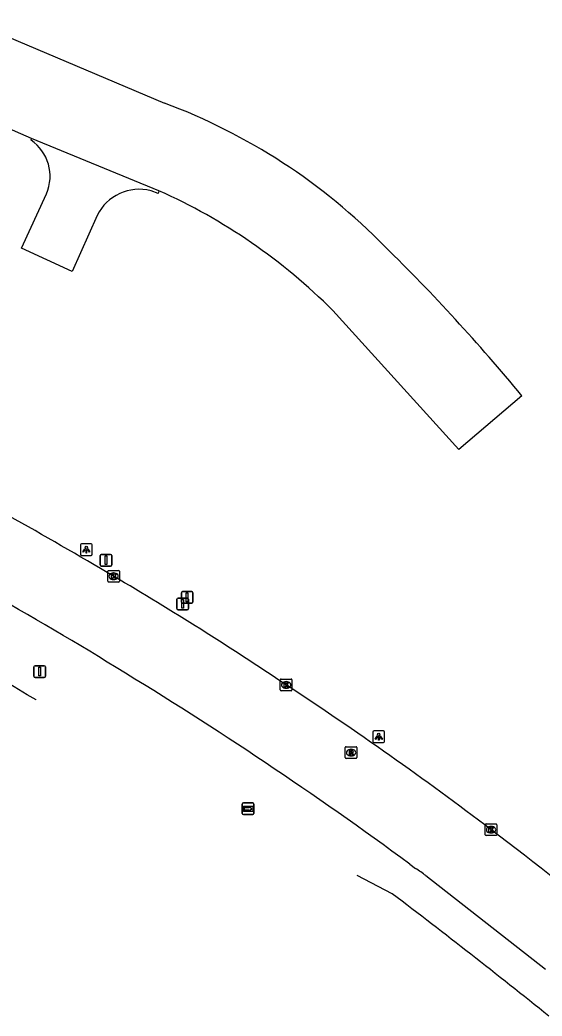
# Model space of a CAD drawing. Extents: x 156414 to 157775, y 382335 to 383765.
# Drawn here: x 157619.2 to 157664, y 382453.4 to 382538.7 of the extents above; entities that cross this region are included whole.
import ezdxf

# ---------------------------------------------------------------- set-up
doc = ezdxf.new("R2010")
doc.units = 0
for name, color, linetype in [('IMGEO_Kolk', 7, 'Continuous'), ('IMGEO_Lichtpunt', 7, 'Continuous'), ('IMGEO_Rijbaan_lokaal_gesloten', 7, 'Continuous'), ('IMGEO_Rijbaan_lokaal_open', 7, 'Continuous'), ('IMGEO_Rijbaan_regionaal_gesloten', 7, 'Continuous'), ('IMGEO_Rioolput', 7, 'Continuous'), ('IMGEO_Verkeersbordpaal', 7, 'Continuous'), ('IMGEO_Wegwijzer', 7, 'Continuous')]:
    doc.layers.add(name, color=color, linetype=linetype)

msp = doc.modelspace()

# ---------------------------------------------------------------- linework, layer by layer
at = {"layer": 'IMGEO_Kolk'}
for p, q in [((157626.847, 382491.556), (157627.699, 382491.556)), ((157626.772, 382490.63), (157626.772, 382491.482)), ((157627.283, 382490.776), (157627.258, 382490.776)), ((157627.26, 382491.336), (157627.285, 382491.336)), ((157627.773, 382491.482), (157627.773, 382490.63)), ((157627.699, 382490.556), (157626.847, 382490.556)), ((157641.56, 382481.317), (157641.56, 382482.169)), ((157641.635, 382482.243), (157642.487, 382482.243)), ((157642.561, 382482.169), (157642.561, 382481.317)), ((157642.071, 382481.463), (157642.046, 382481.463)), ((157642.048, 382482.023), (157642.073, 382482.023)), ((157642.487, 382481.243), (157641.635, 382481.243)), ((157659.123, 382468.903), (157659.123, 382469.755)), ((157659.198, 382469.829), (157660.05, 382469.829)), ((157659.611, 382469.609), (157659.636, 382469.609)), ((157660.124, 382469.755), (157660.124, 382468.903)), ((157660.05, 382468.829), (157659.198, 382468.829)), ((157659.634, 382469.049), (157659.609, 382469.049))]:
    msp.add_line(p, q, dxfattribs=at)
for points in [[(157626.847, 382491.556), (157627.699, 382491.556)], [(157626.772, 382490.63), (157626.772, 382491.482)], [(157627.093, 382491.256), (157627.216, 382491.256), (157627.216, 382491.105), (157627.346, 382491.256), (157627.51, 382491.256), (157627.364, 382491.105), (157627.517, 382490.856), (157627.365, 382490.856), (157627.28, 382491.02), (157627.216, 382490.953), (157627.216, 382490.856), (157627.093, 382490.856), (157627.093, 382491.256)], [(157627.773, 382491.482), (157627.773, 382490.63)], [(157627.699, 382490.556), (157626.847, 382490.556)], [(157641.56, 382481.317), (157641.56, 382482.169)], [(157641.635, 382482.243), (157642.487, 382482.243)], [(157642.561, 382482.169), (157642.561, 382481.317)], [(157641.881, 382481.943), (157642.004, 382481.943), (157642.004, 382481.792), (157642.134, 382481.943), (157642.298, 382481.943), (157642.152, 382481.792), (157642.305, 382481.543), (157642.153, 382481.543), (157642.068, 382481.707), (157642.004, 382481.64), (157642.004, 382481.543), (157641.881, 382481.543), (157641.881, 382481.943)], [(157642.487, 382481.243), (157641.635, 382481.243)], [(157659.123, 382468.903), (157659.123, 382469.755)], [(157659.198, 382469.829), (157660.05, 382469.829)], [(157659.444, 382469.529), (157659.567, 382469.529), (157659.567, 382469.378), (157659.697, 382469.529), (157659.861, 382469.529), (157659.715, 382469.378), (157659.868, 382469.129), (157659.716, 382469.129), (157659.631, 382469.293), (157659.567, 382469.226), (157659.567, 382469.129), (157659.444, 382469.129), (157659.444, 382469.529)], [(157660.124, 382469.755), (157660.124, 382468.903)], [(157660.05, 382468.829), (157659.198, 382468.829)]]:
    msp.add_lwpolyline(points, dxfattribs=at)
for centre, start, end in [((157626.849, 382491.48), 91.55205, 178.44795), ((157626.849, 382491.48), 91.55205, 178.44795), ((157627.697, 382491.48), 1.55205, 88.44795), ((157627.697, 382491.48), 1.55205, 88.44795), ((157626.849, 382490.632), 181.55205, 268.44795), ((157626.849, 382490.632), 181.55205, 268.44795), ((157627.697, 382490.632), 271.55205, 358.44795), ((157627.697, 382490.632), 271.55205, 358.44795), ((157641.637, 382482.167), 91.55205, 178.44795), ((157641.637, 382482.167), 91.55205, 178.44795), ((157642.485, 382482.167), 1.55205, 88.44795), ((157642.485, 382482.167), 1.55205, 88.44795), ((157641.637, 382481.319), 181.55205, 268.44795), ((157641.637, 382481.319), 181.55205, 268.44795), ((157642.485, 382481.319), 271.55205, 358.44795), ((157642.485, 382481.319), 271.55205, 358.44795), ((157659.2, 382469.753), 91.55205, 178.44795), ((157659.2, 382469.753), 91.55205, 178.44795), ((157660.048, 382469.753), 1.55205, 88.44795), ((157660.048, 382469.753), 1.55205, 88.44795), ((157659.2, 382468.905), 181.55205, 268.44795), ((157659.2, 382468.905), 181.55205, 268.44795), ((157660.048, 382468.905), 271.55205, 358.44795), ((157660.048, 382468.905), 271.55205, 358.44795)]:
    msp.add_arc(centre, 0.0765, start, end, dxfattribs=at)
for centre, major_axis, ratio, start_param, end_param in [((157627.259, 382491.056), (-0.387, 0.002), 0.722429, 4.712389, 7.853982), ((157627.284, 382491.056), (-0.39, 0.002), 0.717154, 1.570796, 4.712389), ((157642.047, 382481.743), (-0.387, 0.002), 0.722429, 4.712389, 7.853982), ((157642.072, 382481.743), (-0.39, 0.002), 0.717154, 1.570796, 4.712389), ((157659.61, 382469.329), (-0.387, 0.002), 0.722429, 4.712389, 7.853982), ((157659.635, 382469.329), (-0.39, 0.002), 0.717154, 1.570796, 4.712389)]:
    msp.add_ellipse(centre, major_axis=major_axis, ratio=ratio, start_param=start_param, end_param=end_param, dxfattribs=at)
at = {"layer": 'IMGEO_Lichtpunt'}
for p, q in [((157624.435, 382493.742), (157624.435, 382492.935)), ((157624.435, 382493.742), (157624.435, 382492.935)), ((157625.337, 382493.837), (157624.529, 382493.837)), ((157625.337, 382493.837), (157624.529, 382493.837)), ((157625.431, 382492.935), (157625.431, 382493.742)), ((157625.431, 382492.935), (157625.431, 382493.742)), ((157624.529, 382492.841), (157625.337, 382492.841)), ((157624.529, 382492.841), (157625.337, 382492.841)), ((157649.5, 382477.701), (157649.5, 382476.894)), ((157649.5, 382477.701), (157649.5, 382476.894)), ((157650.402, 382477.796), (157649.594, 382477.796)), ((157650.402, 382477.796), (157649.594, 382477.796)), ((157650.496, 382476.894), (157650.496, 382477.701)), ((157650.496, 382476.894), (157650.496, 382477.701)), ((157649.594, 382476.8), (157650.402, 382476.8)), ((157649.594, 382476.8), (157650.402, 382476.8))]:
    msp.add_line(p, q, dxfattribs=at)
for points in [[(157624.809, 382493.406), (157624.848, 382493.378), (157624.66, 382493.116), (157624.622, 382493.143), (157624.809, 382493.406)], [(157624.911, 382493.358), (157624.958, 382493.358), (157624.958, 382493.036), (157624.911, 382493.036), (157624.911, 382493.358)], [(157625.021, 382493.378), (157625.059, 382493.405), (157625.246, 382493.143), (157625.207, 382493.115), (157625.021, 382493.378)], [(157649.874, 382477.365), (157649.913, 382477.337), (157649.725, 382477.075), (157649.687, 382477.102), (157649.874, 382477.365)], [(157649.976, 382477.317), (157650.023, 382477.317), (157650.023, 382476.995), (157649.976, 382476.995), (157649.976, 382477.317)], [(157650.086, 382477.337), (157650.124, 382477.364), (157650.311, 382477.102), (157650.272, 382477.074), (157650.086, 382477.337)]]:
    msp.add_lwpolyline(points, dxfattribs=at)
for centre in [(157624.934, 382493.54), (157649.999, 382477.499)]:
    msp.add_circle(centre, 0.0994, dxfattribs=at)
for centre, start, end in [((157624.529, 382493.742), 90, 180), ((157624.529, 382493.742), 90, 180), ((157625.337, 382493.742), 0, 90), ((157625.337, 382493.742), 0, 90), ((157624.529, 382492.935), 180, 270), ((157624.529, 382492.935), 180, 270), ((157625.337, 382492.935), 270, 0), ((157625.337, 382492.935), 270, 360), ((157649.594, 382477.701), 90, 180), ((157649.594, 382477.701), 90, 180), ((157650.402, 382477.701), 0, 90), ((157650.402, 382477.701), 0, 90), ((157649.594, 382476.894), 180, 270), ((157649.594, 382476.894), 180, 270), ((157650.402, 382476.894), 270, 0), ((157650.402, 382476.894), 270, 360)]:
    msp.add_arc(centre, 0.0946, start, end, dxfattribs=at)
at = {"layer": 'IMGEO_Rijbaan_lokaal_gesloten'}
for points in [[(157614.638, 382538.522), (157614.752, 382538.741), (157631.634, 382531.612)], [(157620.231, 382528.576), (157612.113, 382532.126)], [(157631.161, 382524.09), (157620.231, 382528.576)], [(157662.261, 382506.527), (157656.872, 382501.913), (157646.062, 382513.822)]]:
    msp.add_lwpolyline(points, dxfattribs=at)
for centre, radius, start, end in [((157613.565, 382483.215), 51.66, 44.31972, 69.52664), ((157611.132, 382479.077), 49.268, 44.84748, 66.01252), ((157536.153, 382402.509), 163.472, 39.51705, 45.60162)]:
    msp.add_arc(centre, radius, start, end, dxfattribs=at)
at = {"layer": 'IMGEO_Rijbaan_lokaal_open'}
for points in [[(157620.194, 382528.426), (157620.231, 382528.576)], [(157631.161, 382524.09), (157631.08, 382523.869), (157630.478, 382524.096)], [(157625.858, 382521.982), (157623.715, 382517.191), (157619.382, 382519.178), (157621.52, 382523.848)]]:
    msp.add_lwpolyline(points, dxfattribs=at)
for centre, radius, start, end in [((157618.094, 382525.337), 3.735, 336.51267, 55.79424), ((157629.469, 382520.195), 4.029, 75.5037, 153.67167)]:
    msp.add_arc(centre, radius, start, end, dxfattribs=at)
at = {"layer": 'IMGEO_Rijbaan_regionaal_gesloten'}
for points in [[(157620.63, 382480.452), (157620.624, 382480.456)], [(157652.662, 382466.38), (157653.142, 382466.017)], [(157651.144, 382463.847), (157648.161, 382465.408), (157648.16, 382465.408)], [(157654.044, 382465.392), (157664.297, 382457.364)]]:
    msp.add_lwpolyline(points, dxfattribs=at)
for centre, radius, start, end in [((157427.782, 382154.859), 390.928, 59.31619, 60.83818), ((157475.819, 382234.167), 298.212, 56.11952, 59.47771), ((157491.898, 382264.846), 257.056, 58.16542, 61.32346), ((157470.162, 382229.63), 292.493, 59.04178, 61.78058), ((157449.115, 382189.586), 343.579, 53.67021, 58.72412), ((157470.28, 382220.08), 313.011, 52.77749, 56.71512), ((157473.579, 382221.768), 309.676, 50.39899, 53.07469), ((157644.648, 382452.796), 15.714, 53.28077, 57.2827), ((157301.612, 382002.795), 578.568, 51.146332, 52.83351)]:
    msp.add_arc(centre, radius, start, end, dxfattribs=at)
at = {"layer": 'IMGEO_Rioolput'}
for p, q in [((157647.124, 382475.519), (157647.124, 382476.371)), ((157647.199, 382476.445), (157648.051, 382476.445)), ((157647.612, 382476.225), (157647.637, 382476.225)), ((157648.125, 382476.371), (157648.125, 382475.519)), ((157648.051, 382475.445), (157647.199, 382475.445)), ((157647.635, 382475.665), (157647.61, 382475.665))]:
    msp.add_line(p, q, dxfattribs=at)
for points in [[(157647.124, 382475.519), (157647.124, 382476.371)], [(157647.199, 382476.445), (157648.051, 382476.445)], [(157647.713, 382476.143), (157647.461, 382476.145), (157647.461, 382475.745)], [(157648.125, 382476.371), (157648.125, 382475.519)], [(157648.051, 382475.445), (157647.199, 382475.445)], [(157647.461, 382475.745), (157647.585, 382475.745), (157647.585, 382475.907), (157647.596, 382475.907)], [(157647.639, 382476.064), (157647.585, 382476.064), (157647.585, 382475.983)], [(157647.585, 382475.983), (157647.637, 382475.983)], [(157647.643, 382475.878), (157647.714, 382475.745), (157647.854, 382475.745), (157647.789, 382475.871)]]:
    msp.add_lwpolyline(points, dxfattribs=at)
for centre, radius, start, end in [((157647.201, 382476.369), 0.0765, 91.55205, 178.44795), ((157647.201, 382476.369), 0.0765, 91.55205, 178.44795), ((157647.712, 382476.033), 0.109, 350.36119, 89.41601), ((157648.049, 382476.369), 0.0765, 1.55205, 88.44795), ((157648.049, 382476.369), 0.0765, 1.55205, 88.44795), ((157647.201, 382475.521), 0.0765, 181.55205, 268.44795), ((157647.201, 382475.521), 0.0765, 181.55205, 268.44795), ((157647.595, 382475.854), 0.0533, 26.02933, 88.69889), ((157647.621, 382476.172), 0.19, 274.7715, 282.96867), ((157647.645, 382475.968), 0.0964, 77.00612, 93.18647), ((157647.659, 382476.025), 0.0378, 276.66336, 79.67722), ((157647.71, 382476.033), 0.112, 277.58423, 350.98172), ((157647.694, 382475.818), 0.108, 29.51342, 73.79051), ((157648.049, 382475.521), 0.0765, 271.55205, 358.44795), ((157648.049, 382475.521), 0.0765, 271.55205, 358.44795)]:
    msp.add_arc(centre, radius, start, end, dxfattribs=at)
for centre, major_axis, ratio, start_param, end_param in [((157647.611, 382475.945), (-0.387, 0.002), 0.722429, 4.712389, 7.853982), ((157647.636, 382475.945), (-0.39, 0.002), 0.717154, 1.570796, 4.712389)]:
    msp.add_ellipse(centre, major_axis=major_axis, ratio=ratio, start_param=start_param, end_param=end_param, dxfattribs=at)
at = {"layer": 'IMGEO_Verkeersbordpaal'}
for p, q in [((157626.118, 382492.03), (157626.118, 382492.83)), ((157626.118, 382492.83), (157626.118, 382492.03)), ((157626.218, 382492.93), (157627.008, 382492.93)), ((157627.008, 382492.93), (157626.218, 382492.93)), ((157627.108, 382492.83), (157627.108, 382492.03)), ((157627.108, 382492.03), (157627.108, 382492.83)), ((157627.008, 382491.93), (157626.218, 382491.93)), ((157626.218, 382491.93), (157627.008, 382491.93)), ((157632.695, 382488.285), (157632.695, 382489.085)), ((157632.695, 382489.085), (157632.695, 382488.285)), ((157632.795, 382489.185), (157633.585, 382489.185)), ((157633.585, 382489.185), (157632.795, 382489.185)), ((157633.078, 382488.845), (157633.078, 382489.645)), ((157633.078, 382489.645), (157633.078, 382488.845)), ((157633.178, 382489.745), (157633.968, 382489.745)), ((157633.968, 382489.745), (157633.178, 382489.745)), ((157633.685, 382489.085), (157633.685, 382488.285)), ((157633.685, 382488.285), (157633.685, 382489.085)), ((157634.068, 382489.645), (157634.068, 382488.845)), ((157634.068, 382488.845), (157634.068, 382489.645)), ((157633.585, 382488.185), (157632.795, 382488.185)), ((157632.795, 382488.185), (157633.585, 382488.185)), ((157633.968, 382488.745), (157633.178, 382488.745)), ((157633.178, 382488.745), (157633.968, 382488.745)), ((157620.439, 382482.481), (157620.439, 382483.281)), ((157620.439, 382483.281), (157620.439, 382482.481)), ((157620.539, 382483.381), (157621.329, 382483.381)), ((157621.329, 382483.381), (157620.539, 382483.381)), ((157621.429, 382483.281), (157621.429, 382482.481)), ((157621.429, 382482.481), (157621.429, 382483.281)), ((157621.329, 382482.381), (157620.539, 382482.381)), ((157620.539, 382482.381), (157621.329, 382482.381))]:
    msp.add_line(p, q, dxfattribs=at)
for points in [[(157626.538, 382492.805), (157626.688, 382492.805), (157626.688, 382492.055), (157626.538, 382492.055), (157626.538, 382492.805)], [(157633.115, 382489.06), (157633.265, 382489.06), (157633.265, 382488.31), (157633.115, 382488.31), (157633.115, 382489.06)], [(157633.498, 382489.62), (157633.648, 382489.62), (157633.648, 382488.87), (157633.498, 382488.87), (157633.498, 382489.62)], [(157620.859, 382483.256), (157621.009, 382483.256), (157621.009, 382482.506), (157620.859, 382482.506), (157620.859, 382483.256)]]:
    msp.add_lwpolyline(points, dxfattribs=at)
for centre, start, end in [((157626.218, 382492.83), 90, 180), ((157626.218, 382492.83), 90, 180), ((157627.008, 382492.83), 0, 90), ((157627.008, 382492.83), 360, 90), ((157626.218, 382492.03), 180, 270), ((157626.218, 382492.03), 180, 270), ((157627.008, 382492.03), 270, 0), ((157627.008, 382492.03), 270, 0), ((157632.795, 382489.085), 90, 180), ((157632.795, 382489.085), 90, 180), ((157633.178, 382489.645), 90, 180), ((157633.178, 382489.645), 90, 180), ((157633.585, 382489.085), 0, 90), ((157633.585, 382489.085), 360, 90), ((157633.968, 382489.645), 0, 90), ((157633.968, 382489.645), 360, 90), ((157632.795, 382488.285), 180, 270), ((157632.795, 382488.285), 180, 270), ((157633.178, 382488.845), 180, 270), ((157633.178, 382488.845), 180, 270), ((157633.585, 382488.285), 270, 0), ((157633.585, 382488.285), 270, 0), ((157633.968, 382488.845), 270, 0), ((157633.968, 382488.845), 270, 0), ((157620.539, 382483.281), 90, 180), ((157620.539, 382483.281), 90, 180), ((157621.329, 382483.281), 0, 90), ((157621.329, 382483.281), 360, 90), ((157620.539, 382482.481), 180, 270), ((157620.539, 382482.481), 180, 270), ((157621.329, 382482.481), 270, 0), ((157621.329, 382482.481), 270, 0)]:
    msp.add_arc(centre, 0.1, start, end, dxfattribs=at)
at = {"layer": 'IMGEO_Wegwijzer'}
for p, q in [((157638.302, 382470.727), (157638.302, 382471.527)), ((157638.302, 382471.527), (157638.302, 382470.727)), ((157638.402, 382471.627), (157639.192, 382471.627)), ((157639.192, 382471.627), (157638.402, 382471.627)), ((157639.292, 382471.527), (157639.292, 382470.727)), ((157639.292, 382470.727), (157639.292, 382471.527)), ((157639.192, 382470.627), (157638.402, 382470.627)), ((157638.402, 382470.627), (157639.192, 382470.627))]:
    msp.add_line(p, q, dxfattribs=at)
for points in [[(157638.403, 382471.359), (157639.191, 382471.359), (157639.191, 382470.895), (157638.403, 382470.895), (157638.403, 382471.359)], [(157638.468, 382471.211), (157638.468, 382471.127), (157638.468, 382471.043), (157638.879, 382471.043), (157638.879, 382470.96), (157639.126, 382471.127), (157638.879, 382471.294), (157638.879, 382471.211), (157638.468, 382471.211)]]:
    msp.add_lwpolyline(points, dxfattribs=at)
for centre, start, end in [((157638.402, 382471.527), 90, 180), ((157638.402, 382471.527), 90, 180), ((157639.192, 382471.527), 0, 90), ((157639.192, 382471.527), 360, 90), ((157638.402, 382470.727), 180, 270), ((157638.402, 382470.727), 180, 270), ((157639.192, 382470.727), 270, 0), ((157639.192, 382470.727), 270, 0)]:
    msp.add_arc(centre, 0.1, start, end, dxfattribs=at)

doc.saveas('drawing.dxf')
